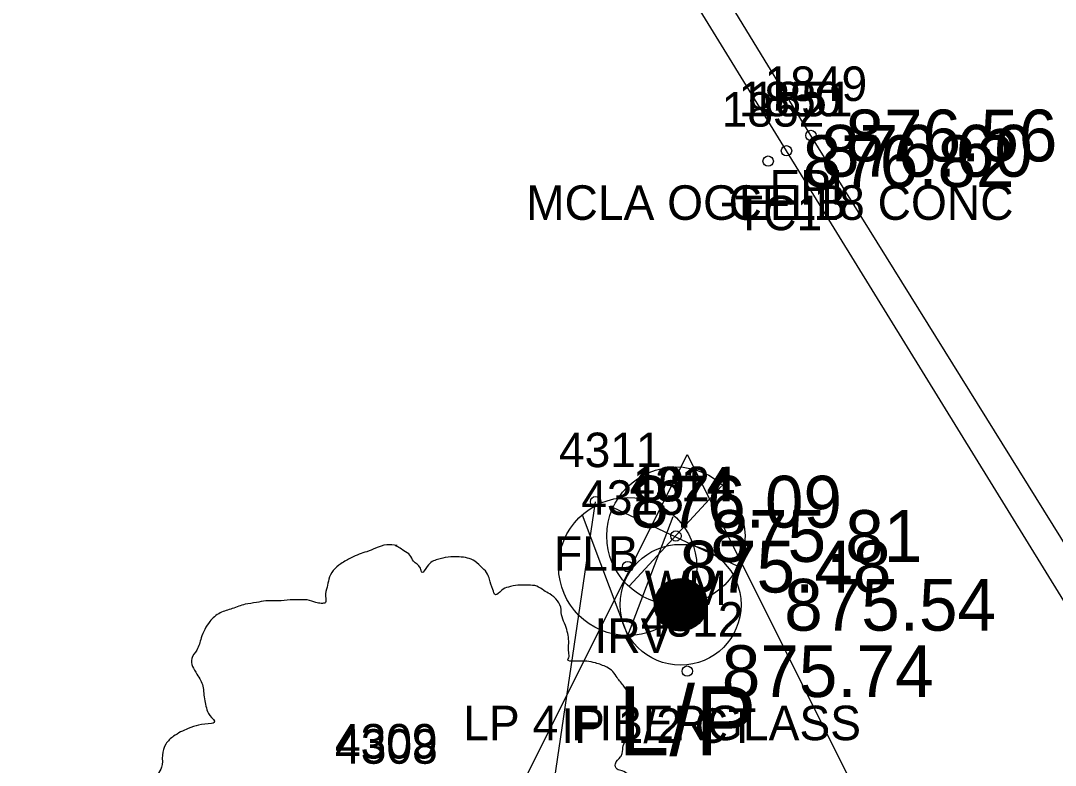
# Model space of a CAD drawing. Extents: x 1622501 to 1626664, y 1117816 to 1121579.
# Drawn here: x 1625377.09 to 1625407.06, y 1120649.39 to 1120670.96 of the extents above; entities that cross this region are included whole.
import ezdxf

# ---------------------------------------------------------------- set-up
doc = ezdxf.new("R2010")
doc.units = 0
for name, color, linetype in [('RD_EX_BldgApp', 7, 'Continuous'), ('RD_EX_BldgApp_txCode', 7, 'Continuous'), ('RD_EX_Conc', 7, 'Continuous'), ('RD_EX_Conc_txCode', 7, 'Continuous'), ('RD_EX_DV_Prop_txCode', 7, 'Continuous'), ('RD_EX_DV_PropPin', 7, 'Continuous'), ('RD_EX_Fence_Other', 7, 'Continuous'), ('RD_EX_Fence_Other_txCode', 7, 'Continuous'), ('RD_EX_Misc_txCode', 7, 'Continuous'), ('RD_EX_Road', 7, 'Continuous'), ('RD_EX_Road_txCode', 7, 'Continuous'), ('RD_EX_TX_Conc_ELEV', 7, 'Continuous'), ('RD_EX_TX_DV_Prop_ELEV', 7, 'Continuous'), ('RD_EX_TX_Fence_Other_ELEV', 7, 'Continuous'), ('RD_EX_TX_Misc_ELEV', 7, 'Continuous'), ('RD_EX_TX_Road_ELEV', 7, 'Continuous'), ('RD_EX_TX_UT_ELEV', 7, 'Continuous'), ('RD_EX_UT', 7, 'Continuous'), ('RD_EX_UT_txCode', 7, 'Continuous'), ('RD_EX_VEG', 7, 'Continuous'), ('RD_EX_VEG_txCode', 7, 'Continuous'), ('RD_SMD_Locator', 7, 'Continuous')]:
    doc.layers.add(name, color=color, linetype=linetype)

msp = doc.modelspace()

# ---------------------------------------------------------------- linework, layer by layer
at = {"layer": 'RD_EX_BldgApp'}
for q in [(1625393.37, 1120656.634), (1625395.996, 1120656.597)]:
    msp.add_line((1625394.674, 1120653.151), q, dxfattribs=at)
for radius in [2, 0.15]:
    msp.add_circle((1625394.674, 1120655.144), radius, dxfattribs=at)
at = {"layer": 'RD_EX_Conc'}
for points in [[(1625399.274, 1120667.189), (1625381.796, 1120695.608), (1625366.181, 1120720.74), (1625359.897, 1120728.578), (1625351.935, 1120733.581)], [(1624897.378, 1120127.586), (1624903.697, 1120133.247), (1624939.766, 1120167.411), (1624977.137, 1120202.764), (1625013.589, 1120237.139), (1625049.488, 1120270.838), (1625084.275, 1120303.479), (1625121.787, 1120338.741), (1625157.607, 1120372.541), (1625193.027, 1120405.896), (1625230.27, 1120441.109), (1625263.987, 1120473.049), (1625301.798, 1120509.249), (1625336.15, 1120542.221), (1625372.25, 1120576.993), (1625405.365, 1120609.311), (1625409.32, 1120614.519), (1625412.456, 1120620.32), (1625414.419, 1120627.016), (1625414.966, 1120636.138), (1625412.914, 1120644.37), (1625411.037, 1120648.086), (1625399.274, 1120667.189)]]:
    msp.add_lwpolyline(points, dxfattribs=at)
at = {"layer": 'RD_EX_DV_PropPin'}
for p, q in [((1625395.751, 1120653.429), (1625395.751, 1120654.649)), ((1625395.786, 1120653.404), (1625395.786, 1120654.673)), ((1625395.821, 1120653.382), (1625395.821, 1120654.695)), ((1625395.856, 1120653.363), (1625395.856, 1120654.714)), ((1625395.891, 1120653.346), (1625395.891, 1120654.732)), ((1625395.926, 1120653.331), (1625395.926, 1120654.746)), ((1625395.961, 1120653.318), (1625395.961, 1120654.759)), ((1625395.996, 1120653.307), (1625395.996, 1120654.77)), ((1625396.032, 1120653.298), (1625396.032, 1120654.779)), ((1625396.067, 1120653.291), (1625396.067, 1120654.787)), ((1625396.102, 1120653.285), (1625396.102, 1120654.793)), ((1625396.137, 1120653.281), (1625396.137, 1120654.797)), ((1625396.172, 1120653.279), (1625396.172, 1120654.799)), ((1625396.207, 1120653.278), (1625396.207, 1120654.8)), ((1625396.242, 1120653.279), (1625396.242, 1120654.799)), ((1625396.277, 1120653.281), (1625396.277, 1120654.797)), ((1625396.312, 1120653.285), (1625396.312, 1120654.793)), ((1625396.347, 1120653.291), (1625396.347, 1120654.787)), ((1625396.382, 1120653.298), (1625396.382, 1120654.779)), ((1625396.417, 1120653.307), (1625396.417, 1120654.77)), ((1625396.452, 1120653.318), (1625396.452, 1120654.759)), ((1625396.487, 1120653.331), (1625396.487, 1120654.746)), ((1625396.522, 1120653.346), (1625396.522, 1120654.732)), ((1625396.557, 1120653.363), (1625396.557, 1120654.714)), ((1625396.592, 1120653.382), (1625396.592, 1120654.695)), ((1625396.627, 1120653.404), (1625396.627, 1120654.673)), ((1625396.662, 1120653.429), (1625396.662, 1120654.649)), ((1625395.506, 1120653.741), (1625395.506, 1120654.337)), ((1625395.541, 1120653.669), (1625395.541, 1120654.408)), ((1625395.576, 1120653.612), (1625395.576, 1120654.465)), ((1625395.611, 1120653.565), (1625395.611, 1120654.513)), ((1625395.646, 1120653.524), (1625395.646, 1120654.554)), ((1625395.681, 1120653.488), (1625395.681, 1120654.59)), ((1625395.716, 1120653.457), (1625395.716, 1120654.621)), ((1625396.697, 1120653.457), (1625396.697, 1120654.621)), ((1625396.732, 1120653.488), (1625396.732, 1120654.59)), ((1625396.767, 1120653.524), (1625396.767, 1120654.554)), ((1625396.802, 1120653.565), (1625396.802, 1120654.513)), ((1625396.837, 1120653.612), (1625396.837, 1120654.465)), ((1625396.872, 1120653.669), (1625396.872, 1120654.408)), ((1625396.907, 1120653.741), (1625396.907, 1120654.337)), ((1625395.471, 1120653.843), (1625395.471, 1120654.235)), ((1625396.942, 1120653.843), (1625396.942, 1120654.235))]:
    msp.add_line(p, q, dxfattribs=at)
for radius in [1.75, 0.761]:
    msp.add_circle((1625396.207, 1120654.039), radius, dxfattribs=at)
at = {"layer": 'RD_EX_Fence_Other'}
msp.add_line((1625391.41, 1120641.222), (1625393.746, 1120657.025), dxfattribs=at)
at = {"layer": 'RD_EX_Road'}
msp.add_lwpolyline([(1625193.609, 1120405.268), (1625230.886, 1120440.454), (1625264.542, 1120472.475), (1625302.319, 1120508.619), (1625336.712, 1120541.707), (1625372.736, 1120576.316), (1625405.889, 1120608.621), (1625410.004, 1120614.055), (1625413.225, 1120619.884), (1625415.316, 1120626.889), (1625415.744, 1120636.202), (1625413.752, 1120644.595), (1625411.823, 1120648.585), (1625399.983, 1120667.632), (1625382.545, 1120696.163), (1625366.978, 1120721.108), (1625360.429, 1120729.145), (1625352.16, 1120734.407)], dxfattribs=at)
at = {"layer": 'RD_EX_UT'}
for p, q in [((1625391.4, 1120648.392), (1625396.4, 1120658.392)), ((1625396.4, 1120658.392), (1625401.4, 1120648.392)), ((1625394.72, 1120654.573), (1625397.387, 1120657.47)), ((1625394.239, 1120656.869), (1625397.869, 1120655.156))]:
    msp.add_line(p, q, dxfattribs=at)
msp.add_circle((1625396.072, 1120656.031), 2, dxfattribs=at)
at = {"layer": 'RD_EX_VEG'}
for points in [[(1625387.995, 1120655.752), (1625387.695, 1120655.777), (1625387.37, 1120655.677), (1625387.12, 1120655.577), (1625386.895, 1120655.502), (1625386.67, 1120655.402), (1625386.37, 1120655.227), (1625386.145, 1120655.027), (1625386.02, 1120654.777), (1625385.97, 1120654.553), (1625385.921, 1120654.278), (1625385.921, 1120654.103), (1625385.796, 1120654.078), (1625385.646, 1120654.103), (1625385.396, 1120654.178), (1625385.146, 1120654.178), (1625384.896, 1120654.178), (1625384.546, 1120654.153), (1625384.196, 1120654.153), (1625383.921, 1120654.103), (1625383.597, 1120654.053), (1625383.222, 1120653.928), (1625382.872, 1120653.803), (1625382.572, 1120653.553), (1625382.322, 1120653.078), (1625382.197, 1120652.728), (1625382.047, 1120652.478), (1625382.197, 1120652.029), (1625382.372, 1120651.679), (1625382.397, 1120651.479), (1625382.472, 1120651.054), (1625382.572, 1120650.829), (1625382.697, 1120650.629), (1625382.622, 1120650.604), (1625382.247, 1120650.554), (1625381.947, 1120650.454), (1625381.522, 1120650.229), (1625381.298, 1120650.005), (1625381.198, 1120649.68), (1625381.173, 1120649.33), (1625381.073, 1120649.13), (1625380.998, 1120648.855), (1625380.973, 1120648.78), (1625380.923, 1120648.455), (1625381.023, 1120648.005), (1625381.048, 1120647.656), (1625381.173, 1120647.431), (1625381.323, 1120647.256), (1625381.497, 1120647.006), (1625381.897, 1120646.781), (1625382.222, 1120646.681), (1625382.422, 1120646.656), (1625382.247, 1120646.156), (1625382.197, 1120645.806), (1625382.072, 1120645.407), (1625382.072, 1120645.332), (1625382.022, 1120644.857), (1625382.172, 1120644.532), (1625382.247, 1120644.157), (1625382.422, 1120643.932), (1625382.697, 1120643.632), (1625383.022, 1120643.407), (1625383.522, 1120643.282), (1625383.921, 1120643.307), (1625384.496, 1120643.482), (1625384.746, 1120643.557), (1625384.721, 1120643.382), (1625384.746, 1120643.008), (1625384.746, 1120642.583), (1625384.896, 1120642.258), (1625384.996, 1120641.983), (1625385.146, 1120641.733), (1625385.471, 1120641.508), (1625385.871, 1120641.433), (1625386.295, 1120641.283), (1625386.745, 1120641.208), (1625387.245, 1120641.183), (1625387.845, 1120641.333), (1625388.12, 1120641.458), (1625388.22, 1120641.633), (1625388.419, 1120642.008), (1625388.369, 1120642.233), (1625388.394, 1120642.833), (1625388.494, 1120642.658), (1625388.669, 1120642.308), (1625389.169, 1120642.008), (1625389.569, 1120641.833), (1625390.044, 1120641.683), (1625390.344, 1120641.608), (1625390.818, 1120641.683), (1625391.193, 1120641.758), (1625391.568, 1120641.883), (1625391.868, 1120642.158), (1625392.043, 1120642.433), (1625392.093, 1120642.708), (1625392.168, 1120643.083), (1625392.218, 1120643.257)], [(1625392.218, 1120643.257), (1625392.143, 1120643.432), (1625392.093, 1120643.682), (1625392.168, 1120643.657), (1625392.343, 1120643.607), (1625392.618, 1120643.482), (1625392.843, 1120643.407), (1625393.167, 1120643.432), (1625393.442, 1120643.532), (1625393.892, 1120643.807), (1625394.167, 1120644.282), (1625394.442, 1120644.682), (1625394.517, 1120645.007), (1625394.467, 1120645.232), (1625394.442, 1120645.731), (1625394.242, 1120645.981), (1625394.192, 1120646.106), (1625394.092, 1120646.506), (1625394.167, 1120646.556), (1625394.442, 1120646.606), (1625394.817, 1120646.731), (1625395.092, 1120646.856), (1625395.316, 1120647.031), (1625395.391, 1120647.256), (1625395.366, 1120647.656), (1625395.416, 1120648.055), (1625395.341, 1120648.205), (1625395.241, 1120648.355), (1625395.166, 1120648.555), (1625395.017, 1120648.705), (1625394.917, 1120648.855), (1625394.817, 1120648.955), (1625394.692, 1120649.105), (1625394.517, 1120649.23), (1625394.367, 1120649.28), (1625394.317, 1120649.43), (1625394.467, 1120649.63), (1625394.517, 1120649.73), (1625394.542, 1120649.955), (1625394.767, 1120650.304), (1625394.817, 1120650.704), (1625394.767, 1120651.129), (1625394.717, 1120651.404), (1625394.567, 1120651.679), (1625394.367, 1120651.929), (1625394.242, 1120652.104), (1625394.067, 1120652.229), (1625393.742, 1120652.354), (1625393.492, 1120652.403), (1625393.142, 1120652.403), (1625392.942, 1120652.453), (1625392.967, 1120652.503), (1625392.967, 1120652.653), (1625392.967, 1120652.928), (1625392.892, 1120653.378), (1625392.743, 1120653.878), (1625392.743, 1120653.903), (1625392.643, 1120654.153), (1625392.418, 1120654.353), (1625392.243, 1120654.453), (1625392.043, 1120654.578), (1625391.793, 1120654.603), (1625391.493, 1120654.603), (1625391.218, 1120654.553), (1625391.018, 1120654.453), (1625390.843, 1120654.328), (1625390.768, 1120654.478), (1625390.668, 1120654.777), (1625390.618, 1120654.927), (1625390.469, 1120655.102), (1625390.244, 1120655.302), (1625389.794, 1120655.427), (1625389.169, 1120655.352), (1625388.869, 1120655.152), (1625388.719, 1120654.977), (1625388.669, 1120655.102), (1625388.469, 1120655.302), (1625388.369, 1120655.477), (1625388.195, 1120655.602), (1625388.045, 1120655.702), (1625387.945, 1120655.752)]]:
    msp.add_spline(points, degree=3, dxfattribs=at)
at = {"layer": 'RD_SMD_Locator'}
for centre in [(1625399.983, 1120667.632), (1625399.274, 1120667.189), (1625399.274, 1120667.189), (1625398.743, 1120666.889), (1625393.746, 1120657.025), (1625396.072, 1120656.031), (1625396.207, 1120654.039), (1625396.4, 1120652.116)]:
    msp.add_circle(centre, 0.15, dxfattribs=at)

# ---------------------------------------------------------------- texts
at = {"layer": 'RD_EX_BldgApp_txCode'}
msp.add_text('4308', height=1, dxfattribs=at).set_placement((1625386.199, 1120649.434))
at = {"layer": 'RD_EX_Conc_txCode'}
for s, p in [('1850', (1625397.889, 1120668.189)), ('1851', (1625398.211, 1120668.189)), ('1852', (1625397.396, 1120667.889)), ('MCLA OGEE 18 CONC', (1625391.731, 1120665.189)), ('CFLB', (1625397.597, 1120665.189)), ('TC1', (1625397.782, 1120664.889))]:
    msp.add_text(s, height=1, dxfattribs=at).set_placement(p)
at = {"layer": 'RD_EX_DV_Prop_txCode'}
for s, p in [('1024', (1625394.821, 1120657.039)), ('IP 1/2 CT', (1625392.75, 1120650.039))]:
    msp.add_text(s, height=1, dxfattribs=at).set_placement(p)
at = {"layer": 'RD_EX_Fence_Other_txCode'}
for s, p in [('4311', (1625392.683, 1120658.025)), ('FLB', (1625392.541, 1120655.025))]:
    msp.add_text(s, height=1, dxfattribs=at).set_placement(p)
at = {"layer": 'RD_EX_Misc_txCode'}
for s, p in [('4313', (1625393.328, 1120656.644)), ('IRV', (1625393.713, 1120652.644))]:
    msp.add_text(s, height=1, dxfattribs=at).set_placement(p)
at = {"layer": 'RD_EX_Road_txCode'}
for s, p in [('1849', (1625398.636, 1120668.632)), ('EPL', (1625398.778, 1120665.632))]:
    msp.add_text(s, height=1, dxfattribs=at).set_placement(p)
at = {"layer": 'RD_EX_TX_Conc_ELEV'}
for s, p in [('876.60', (1625400.274, 1120666.439)), ('876.60', (1625400.274, 1120666.439)), ('876.82', (1625399.743, 1120666.139))]:
    msp.add_text(s, height=1.5, dxfattribs=at).set_placement(p)
at = {"layer": 'RD_EX_TX_DV_Prop_ELEV'}
msp.add_text('875.54', height=1.5, dxfattribs=at).set_placement((1625399.207, 1120653.289))
at = {"layer": 'RD_EX_TX_Fence_Other_ELEV'}
msp.add_text('876.09', height=1.5, dxfattribs=at).set_placement((1625394.746, 1120656.275))
at = {"layer": 'RD_EX_TX_Misc_ELEV'}
msp.add_text('875.48', height=1.5, dxfattribs=at).set_placement((1625396.174, 1120654.394))
at = {"layer": 'RD_EX_TX_Road_ELEV'}
msp.add_text('876.56', height=1.5, dxfattribs=at).set_placement((1625400.983, 1120666.882))
at = {"layer": 'RD_EX_TX_UT_ELEV'}
for s, p in [('875.81', (1625397.072, 1120655.281)), ('875.74', (1625397.4, 1120651.366))]:
    msp.add_text(s, height=1.5, dxfattribs=at).set_placement(p)
at = {"layer": 'RD_EX_UT'}
msp.add_text('L/P', height=2, dxfattribs=at).set_placement((1625394.392, 1120649.673))
at = {"layer": 'RD_EX_UT_txCode'}
for s, p in [('4314', (1625394.726, 1120657.031)), ('WM', (1625395.167, 1120654.031)), ('4312', (1625395.054, 1120653.116)), ('LP 4 FIBERGLASS', (1625389.912, 1120650.116))]:
    msp.add_text(s, height=1, dxfattribs=at).set_placement(p)
at = {"layer": 'RD_EX_VEG_txCode'}
msp.add_text('4309', height=1, dxfattribs=at).set_placement((1625386.193, 1120649.585))

doc.saveas('drawing.dxf')
